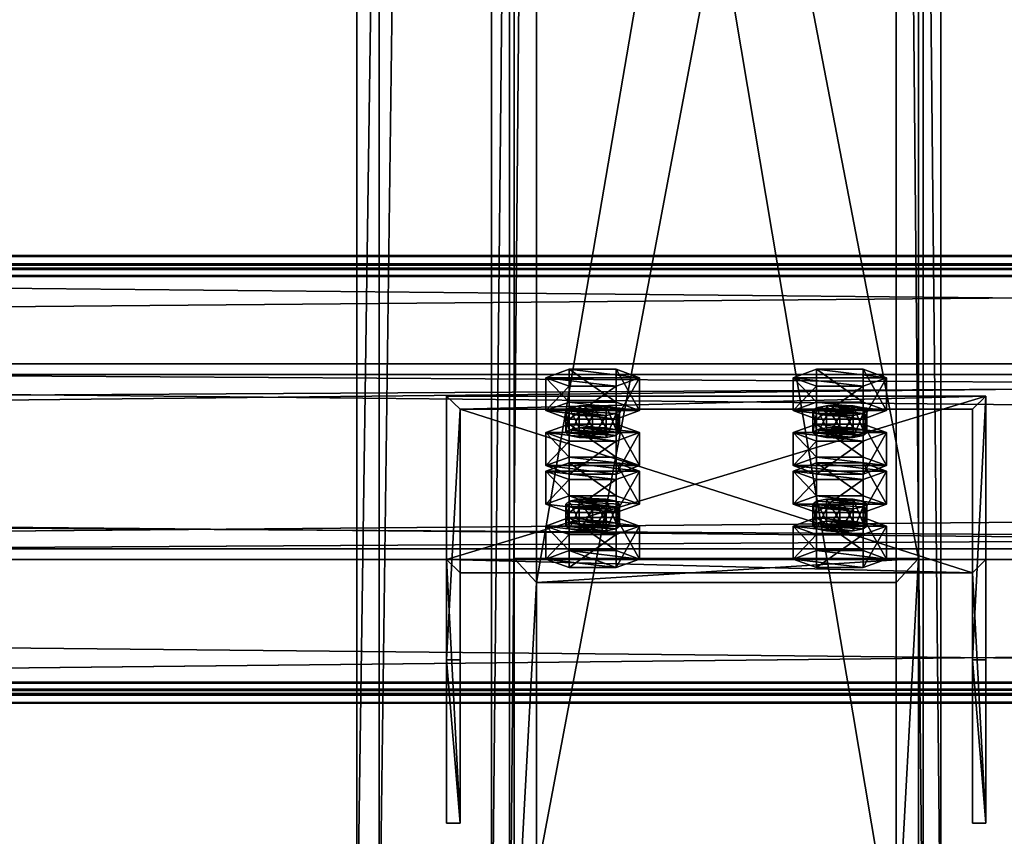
# Model space of a CAD drawing. Header units: millimetres. Extents: x -333 to 67333, y -930 to 39730.
# Tile 744 of 1056: x 10945 to 11164, y 19455 to 19637. Entities that reach past the tile are written whole.
import ezdxf

# ---------------------------------------------------------------- set-up
doc = ezdxf.new("R2010")
doc.units = ezdxf.units.MM
for name, color, linetype in [('13', 7, 'Continuous'), ('4', 7, 'Continuous'), ('5', 7, 'Continuous'), ('6', 7, 'Continuous'), ('7', 7, 'Continuous'), ('95', 7, 'Continuous')]:
    doc.layers.add(name, color=color, linetype=linetype)

msp = doc.modelspace()

# ---------------------------------------------------------------- meshes
at = {"layer": '13', "color": 30}
mesh = msp.add_polyface(dxfattribs=at)
corners = [(4899.99, 19488.17, 7537.05), (4899.99, 19560.56, 7521.66), (11699.99, 19560.56, 7521.66), (11699.99, 19488.17, 7537.05), (4899.99, 19519.39, 7327.99), (11699.99, 19519.39, 7327.99), (4899.99, 19580.04, 7315.1), (11699.99, 19580.04, 7315.1), (4899.99, 19582.74, 7327.82), (11699.99, 19582.74, 7327.82), (4899.99, 19584.69, 7327.4), (11699.99, 19584.69, 7327.4), (4899.99, 19581.58, 7312.73), (11699.99, 19581.58, 7312.73), (4899.99, 19517.02, 7326.45), (11699.99, 19517.02, 7326.45), (4899.99, 19558.18, 7520.12), (11699.99, 19558.18, 7520.12), (4899.99, 19489.71, 7534.68), (11699.99, 19489.71, 7534.68), (4899.99, 19487.01, 7521.96), (11699.99, 19487.01, 7521.96), (4899.99, 19485.05, 7522.38), (11699.99, 19485.05, 7522.38)]
mesh.append_faces([[corners[k] for k in face] for face in [(0, 2, 3, 3), (1, 5, 2, 2), (4, 7, 5, 5), (6, 9, 7, 7), (8, 11, 9, 9), (10, 13, 11, 11), (12, 15, 13, 13), (14, 17, 15, 15), (16, 19, 17, 17), (18, 21, 19, 19), (20, 23, 21, 21), (22, 3, 23, 23), (8, 12, 10, 10), (18, 22, 20, 20), (11, 7, 9, 9)]], dxfattribs={"vtx0": -1, "color": 30})
mesh.append_faces([[corners[k] for k in face] for face in [(12, 6, 14, 14), (14, 1, 16, 16), (0, 16, 1, 1), (16, 0, 18, 18), (22, 18, 0, 0), (3, 19, 23, 23), (19, 2, 17, 17), (15, 5, 13, 13), (5, 17, 2, 2), (13, 7, 11, 11)]], dxfattribs={"vtx0": -1, "vtx1": -1, "color": 30})
mesh.append_faces([[corners[k] for k in face] for face in [(12, 8, 6, 6), (14, 6, 4, 4), (14, 4, 1, 1), (19, 3, 2, 2), (5, 15, 17, 17), (13, 5, 7, 7)]], dxfattribs={"vtx0": -1, "vtx2": -1, "vtx3": -1, "color": 30})
mesh.append_faces([[corners[k] for k in face] for face in [(21, 23, 19, 19)]], dxfattribs={"vtx1": -1, "color": 30})
mesh.append_faces([[corners[k] for k in face] for face in [(0, 1, 2, 2), (1, 4, 5, 5), (4, 6, 7, 7), (6, 8, 9, 9), (8, 10, 11, 11), (10, 12, 13, 13), (12, 14, 15, 15), (14, 16, 17, 17), (16, 18, 19, 19), (18, 20, 21, 21), (20, 22, 23, 23), (22, 0, 3, 3)]], dxfattribs={"vtx2": -1, "vtx3": -1, "color": 30})
mesh = msp.add_polyface(dxfattribs=at)
corners = [(10499.99, 19488.17, 7537.05), (10499.99, 19560.56, 7521.66), (17299.99, 19560.56, 7521.66), (17299.99, 19488.17, 7537.05), (10499.99, 19519.39, 7327.99), (17299.99, 19519.39, 7327.99), (10499.99, 19580.04, 7315.1), (17299.99, 19580.04, 7315.1), (10499.99, 19582.74, 7327.82), (17299.99, 19582.74, 7327.82), (10499.99, 19584.69, 7327.4), (17299.99, 19584.69, 7327.4), (10499.99, 19581.58, 7312.73), (17299.99, 19581.58, 7312.73), (10499.99, 19517.02, 7326.45), (17299.99, 19517.02, 7326.45), (10499.99, 19558.18, 7520.12), (17299.99, 19558.18, 7520.12), (10499.99, 19489.71, 7534.68), (17299.99, 19489.71, 7534.68), (10499.99, 19487.01, 7521.96), (17299.99, 19487.01, 7521.96), (10499.99, 19485.05, 7522.38), (17299.99, 19485.05, 7522.38)]
mesh.append_faces([[corners[k] for k in face] for face in [(0, 2, 3, 3), (1, 5, 2, 2), (4, 7, 5, 5), (6, 9, 7, 7), (8, 11, 9, 9), (10, 13, 11, 11), (12, 15, 13, 13), (14, 17, 15, 15), (16, 19, 17, 17), (18, 21, 19, 19), (20, 23, 21, 21), (22, 3, 23, 23), (8, 12, 10, 10), (18, 22, 20, 20), (11, 7, 9, 9)]], dxfattribs={"vtx0": -1, "color": 30})
mesh.append_faces([[corners[k] for k in face] for face in [(12, 6, 14, 14), (14, 1, 16, 16), (0, 16, 1, 1), (16, 0, 18, 18), (22, 18, 0, 0), (3, 19, 23, 23), (19, 2, 17, 17), (15, 5, 13, 13), (5, 17, 2, 2), (13, 7, 11, 11)]], dxfattribs={"vtx0": -1, "vtx1": -1, "color": 30})
mesh.append_faces([[corners[k] for k in face] for face in [(12, 8, 6, 6), (14, 6, 4, 4), (14, 4, 1, 1), (19, 3, 2, 2), (5, 15, 17, 17), (13, 5, 7, 7)]], dxfattribs={"vtx0": -1, "vtx2": -1, "vtx3": -1, "color": 30})
mesh.append_faces([[corners[k] for k in face] for face in [(21, 23, 19, 19)]], dxfattribs={"vtx1": -1, "color": 30})
mesh.append_faces([[corners[k] for k in face] for face in [(0, 1, 2, 2), (1, 4, 5, 5), (4, 6, 7, 7), (6, 8, 9, 9), (8, 10, 11, 11), (10, 12, 13, 13), (12, 14, 15, 15), (14, 16, 17, 17), (16, 18, 19, 19), (18, 20, 21, 21), (20, 22, 23, 23), (22, 0, 3, 3)]], dxfattribs={"vtx2": -1, "vtx3": -1, "color": 30})
at = {"layer": '4', "color": 171}
mesh = msp.add_polyface(dxfattribs=at)
corners = [(11055, 19420.16, 7183.52), (11145, 19420.16, 7183.52), (11145, 19896.73, 5118.7), (11055, 19896.73, 5118.7), (11055, 19517.29, 7162.88), (11055, 19984.42, 5138.94), (11145, 19517.29, 7162.88), (11145, 19984.42, 5138.94), (11140, 19901.6, 5119.82), (11060, 19901.6, 5119.82), (11060, 19979.55, 5137.81), (11140, 19979.55, 5137.81), (11060, 19511.9, 7164.02), (11140, 19511.9, 7164.02), (11060, 19425.56, 7182.37), (11140, 19425.56, 7182.37)]
mesh.append_faces([[corners[k] for k in face] for face in [(0, 2, 3, 3), (4, 3, 5, 5), (6, 5, 7, 7), (1, 7, 2, 2), (12, 11, 10, 10), (14, 10, 9, 9), (15, 9, 8, 8), (13, 8, 11, 11)]], dxfattribs={"vtx0": -1, "color": 171})
mesh.append_faces([[corners[k] for k in face] for face in [(2, 8, 3, 3), (8, 7, 11, 11), (11, 7, 10, 10), (3, 9, 5, 5), (9, 3, 8, 8), (5, 10, 7, 7), (4, 12, 0, 0), (12, 6, 13, 13), (13, 6, 15, 15), (0, 14, 1, 1), (14, 0, 12, 12), (1, 15, 6, 6)]], dxfattribs={"vtx0": -1, "vtx1": -1, "color": 171})
mesh.append_faces([[corners[k] for k in face] for face in [(8, 2, 7, 7), (5, 9, 10, 10), (12, 4, 6, 6), (1, 14, 15, 15)]], dxfattribs={"vtx0": -1, "vtx2": -1, "vtx3": -1, "color": 171})
mesh.append_faces([[corners[k] for k in face] for face in [(0, 1, 2, 2), (4, 0, 3, 3), (6, 4, 5, 5), (1, 6, 7, 7), (12, 13, 11, 11), (14, 12, 10, 10), (15, 14, 9, 9), (13, 15, 8, 8)]], dxfattribs={"vtx2": -1, "vtx3": -1, "color": 171})
at = {"layer": '5', "color": 131}
mesh = msp.add_polyface(dxfattribs=at)
corners = [(11054, 29385.28, 2984), (11146, 29385.28, 2984), (11146, 19415.31, 2984), (11054, 19415.31, 2984), (11146, 29385.28, 3076), (11146, 19415.31, 3076), (11054, 29385.28, 3076), (11054, 19415.31, 3076), (11050, 29385.28, 2980), (11050, 29385.28, 3080), (11050, 19415.31, 3080), (11050, 19415.31, 2980), (11150, 29385.28, 3080), (11150, 19415.31, 3080), (11150, 29385.28, 2980), (11150, 19415.31, 2980)]
mesh.append_faces([[corners[k] for k in face] for face in [(0, 2, 3, 3), (1, 5, 2, 2), (4, 7, 5, 5), (6, 3, 7, 7), (8, 10, 11, 11), (9, 13, 10, 10), (12, 15, 13, 13), (14, 11, 15, 15)]], dxfattribs={"vtx0": -1, "color": 131})
mesh.append_faces([[corners[k] for k in face] for face in [(9, 6, 12, 12), (6, 8, 0, 0), (0, 8, 1, 1), (12, 4, 14, 14), (4, 12, 6, 6), (14, 1, 8, 8), (11, 3, 15, 15), (3, 10, 7, 7), (7, 10, 5, 5), (15, 2, 13, 13), (2, 15, 3, 3), (13, 5, 10, 10)]], dxfattribs={"vtx0": -1, "vtx1": -1, "color": 131})
mesh.append_faces([[corners[k] for k in face] for face in [(6, 9, 8, 8), (14, 4, 1, 1), (3, 11, 10, 10), (13, 2, 5, 5)]], dxfattribs={"vtx0": -1, "vtx2": -1, "vtx3": -1, "color": 131})
mesh.append_faces([[corners[k] for k in face] for face in [(0, 1, 2, 2), (1, 4, 5, 5), (4, 6, 7, 7), (6, 0, 3, 3), (8, 9, 10, 10), (9, 12, 13, 13), (12, 14, 15, 15), (14, 8, 11, 11)]], dxfattribs={"vtx2": -1, "vtx3": -1, "color": 131})
at = {"layer": '6', "color": 2}
mesh = msp.add_polyface(dxfattribs=at)
corners = [(11020, 19420.14, 7183.53), (11180, 19420.14, 7183.53), (11180, 30845.34, 4755.1), (11020, 30845.34, 4755.1), (11020, 19420.14, 7347.1), (11020, 30878.6, 4911.61), (11180, 19420.14, 7347.1), (11180, 30878.6, 4911.61), (11175, 30846.38, 4759.99), (11025, 30846.38, 4759.99), (11025, 30877.56, 4906.72), (11175, 30877.56, 4906.72), (11025, 19420.14, 7341.99), (11175, 19420.14, 7341.99), (11025, 19420.14, 7188.64), (11175, 19420.14, 7188.64)]
mesh.append_faces([[corners[k] for k in face] for face in [(0, 2, 3, 3), (4, 3, 5, 5), (6, 5, 7, 7), (1, 7, 2, 2), (12, 11, 10, 10), (14, 10, 9, 9), (15, 9, 8, 8), (13, 8, 11, 11)]], dxfattribs={"vtx0": -1, "color": 2})
mesh.append_faces([[corners[k] for k in face] for face in [(2, 8, 3, 3), (8, 7, 11, 11), (11, 7, 10, 10), (3, 9, 5, 5), (9, 3, 8, 8), (5, 10, 7, 7), (4, 12, 0, 0), (12, 6, 13, 13), (13, 6, 15, 15), (0, 14, 1, 1), (14, 0, 12, 12), (1, 15, 6, 6)]], dxfattribs={"vtx0": -1, "vtx1": -1, "color": 2})
mesh.append_faces([[corners[k] for k in face] for face in [(8, 2, 7, 7), (5, 9, 10, 10), (12, 4, 6, 6), (1, 14, 15, 15)]], dxfattribs={"vtx0": -1, "vtx2": -1, "vtx3": -1, "color": 2})
mesh.append_faces([[corners[k] for k in face] for face in [(0, 1, 2, 2), (4, 0, 3, 3), (6, 4, 5, 5), (1, 6, 7, 7), (12, 13, 11, 11), (14, 12, 10, 10), (15, 14, 9, 9), (13, 15, 8, 8)]], dxfattribs={"vtx2": -1, "vtx3": -1, "color": 2})
at = {"layer": '7', "color": 6}
mesh = msp.add_polyface(dxfattribs=at)
corners = [(11159.99, 19553.4, 7497.63), (11039.99, 19553.4, 7497.63), (11039.99, 19517.02, 7326.45), (11159.99, 19517.02, 7326.45), (11039.99, 19494.71, 7510.1), (11039.99, 19458.33, 7338.92), (11042.99, 19494.71, 7510.1), (11042.99, 19458.33, 7338.92), (11042.99, 19550.47, 7498.25), (11042.99, 19514.08, 7327.07), (11156.99, 19550.47, 7498.25), (11156.99, 19514.08, 7327.07), (11156.99, 19494.71, 7510.1), (11156.99, 19458.33, 7338.92), (11159.99, 19494.71, 7510.1), (11159.99, 19458.33, 7338.92)]
mesh.append_faces([[corners[k] for k in face] for face in [(0, 2, 3, 3), (1, 5, 2, 2), (4, 7, 5, 5), (6, 9, 7, 7), (8, 11, 9, 9), (10, 13, 11, 11), (12, 15, 13, 13), (14, 3, 15, 15), (12, 0, 14, 14), (7, 2, 5, 5)]], dxfattribs={"vtx0": -1, "color": 6})
mesh.append_faces([[corners[k] for k in face] for face in [(1, 8, 4, 4), (8, 0, 10, 10), (10, 0, 12, 12), (3, 11, 15, 15), (11, 2, 9, 9), (9, 2, 7, 7)]], dxfattribs={"vtx0": -1, "vtx1": -1, "color": 6})
mesh.append_faces([[corners[k] for k in face] for face in [(8, 1, 0, 0), (11, 3, 2, 2)]], dxfattribs={"vtx0": -1, "vtx2": -1, "vtx3": -1, "color": 6})
mesh.append_faces([[corners[k] for k in face] for face in [(6, 4, 8, 8), (13, 15, 11, 11)]], dxfattribs={"vtx1": -1, "color": 6})
mesh.append_faces([[corners[k] for k in face] for face in [(0, 1, 2, 2), (1, 4, 5, 5), (4, 6, 7, 7), (6, 8, 9, 9), (8, 10, 11, 11), (10, 12, 13, 13), (12, 14, 15, 15), (14, 0, 3, 3)]], dxfattribs={"vtx2": -1, "vtx3": -1, "color": 6})
at = {"layer": '95', "color": 20}
mesh = msp.add_polyface(dxfattribs=at)
corners = [(11078.49, 19550.16, 7472.76), (11077.69, 19549.54, 7469.82), (11077.69, 19544.65, 7470.86), (11067.29, 19549.54, 7469.82), (11066.49, 19550.16, 7472.76), (11066.49, 19545.27, 7473.8), (11067.29, 19550.78, 7475.69), (11067.29, 19545.89, 7476.73), (11069.49, 19551.24, 7477.84), (11069.49, 19546.35, 7478.88), (11072.49, 19551.41, 7478.63), (11072.49, 19546.52, 7479.67), (11075.49, 19551.24, 7477.84), (11075.49, 19546.35, 7478.88), (11077.69, 19550.78, 7475.69), (11077.69, 19545.89, 7476.73), (11078.49, 19545.27, 7473.8), (11075.49, 19549.08, 7467.67), (11069.49, 19549.08, 7467.67), (11072.49, 19548.91, 7466.89), (11082.88, 19557.5, 7471.2), (11077.69, 19555.63, 7462.39), (11077.69, 19548.29, 7463.95), (11082.88, 19550.16, 7472.76), (11067.29, 19555.63, 7462.39), (11067.29, 19548.29, 7463.95), (11062.1, 19557.5, 7471.2), (11062.1, 19550.16, 7472.76), (11067.29, 19559.37, 7480), (11067.29, 19552.03, 7481.56), (11077.69, 19559.37, 7480), (11077.69, 19552.03, 7481.56)]
mesh.append_faces([[corners[k] for k in face] for face in [(6, 9, 7, 7), (8, 11, 9, 9), (10, 13, 11, 11), (12, 15, 13, 13), (17, 18, 19, 19), (10, 14, 12, 12), (20, 22, 23, 23), (21, 25, 22, 22), (24, 27, 25, 25), (26, 29, 27, 27), (28, 31, 29, 29), (30, 23, 31, 31), (21, 26, 24, 24), (28, 20, 30, 30), (23, 29, 31, 31), (27, 22, 25, 25)]], dxfattribs={"vtx0": -1, "color": 20})
mesh.append_faces([[corners[k] for k in face] for face in [(18, 17, 3, 3), (3, 17, 4, 4), (4, 0, 6, 6), (6, 0, 8, 8), (8, 14, 10, 10), (26, 20, 28, 28), (29, 23, 27, 27)]], dxfattribs={"vtx0": -1, "vtx1": -1, "color": 20})
mesh.append_faces([[corners[k] for k in face] for face in [(4, 17, 1, 1), (4, 1, 0, 0), (8, 0, 14, 14), (26, 21, 20, 20), (27, 23, 22, 22)]], dxfattribs={"vtx0": -1, "vtx2": -1, "vtx3": -1, "color": 20})
mesh.append_faces([[corners[k] for k in face] for face in [(0, 1, 2, 2), (3, 4, 5, 5), (4, 6, 7, 7), (6, 8, 9, 9), (8, 10, 11, 11), (10, 12, 13, 13), (12, 14, 15, 15), (14, 0, 16, 16), (20, 21, 22, 22), (21, 24, 25, 25), (24, 26, 27, 27), (26, 28, 29, 29), (28, 30, 31, 31), (30, 20, 23, 23)]], dxfattribs={"vtx2": -1, "vtx3": -1, "color": 20})
mesh = msp.add_polyface(dxfattribs=at)
corners = [(11133.49, 19550.16, 7472.76), (11132.69, 19549.54, 7469.82), (11132.69, 19544.65, 7470.86), (11122.29, 19549.54, 7469.82), (11121.49, 19550.16, 7472.76), (11121.49, 19545.27, 7473.8), (11122.29, 19550.78, 7475.69), (11122.29, 19545.89, 7476.73), (11124.49, 19551.24, 7477.84), (11124.49, 19546.35, 7478.88), (11127.49, 19551.41, 7478.63), (11127.49, 19546.52, 7479.67), (11130.49, 19551.24, 7477.84), (11130.49, 19546.35, 7478.88), (11132.69, 19550.78, 7475.69), (11132.69, 19545.89, 7476.73), (11133.49, 19545.27, 7473.8), (11130.49, 19549.08, 7467.67), (11124.49, 19549.08, 7467.67), (11127.49, 19548.91, 7466.89), (11137.88, 19557.5, 7471.2), (11132.69, 19555.63, 7462.39), (11132.69, 19548.29, 7463.95), (11137.88, 19550.16, 7472.76), (11122.29, 19555.63, 7462.39), (11122.29, 19548.29, 7463.95), (11117.1, 19557.5, 7471.2), (11117.1, 19550.16, 7472.76), (11122.29, 19559.37, 7480), (11122.29, 19552.03, 7481.56), (11132.69, 19559.37, 7480), (11132.69, 19552.03, 7481.56)]
mesh.append_faces([[corners[k] for k in face] for face in [(6, 9, 7, 7), (8, 11, 9, 9), (10, 13, 11, 11), (12, 15, 13, 13), (17, 18, 19, 19), (8, 12, 10, 10), (20, 22, 23, 23), (21, 25, 22, 22), (24, 27, 25, 25), (26, 29, 27, 27), (28, 31, 29, 29), (30, 23, 31, 31), (21, 26, 24, 24), (28, 20, 30, 30), (23, 29, 31, 31), (27, 22, 25, 25)]], dxfattribs={"vtx0": -1, "color": 20})
mesh.append_faces([[corners[k] for k in face] for face in [(18, 17, 3, 3), (3, 1, 4, 4), (4, 1, 6, 6), (6, 0, 8, 8), (26, 20, 28, 28), (29, 23, 27, 27)]], dxfattribs={"vtx0": -1, "vtx1": -1, "color": 20})
mesh.append_faces([[corners[k] for k in face] for face in [(3, 17, 1, 1), (6, 1, 0, 0), (8, 0, 14, 14), (8, 14, 12, 12), (26, 21, 20, 20), (27, 23, 22, 22)]], dxfattribs={"vtx0": -1, "vtx2": -1, "vtx3": -1, "color": 20})
mesh.append_faces([[corners[k] for k in face] for face in [(0, 1, 2, 2), (3, 4, 5, 5), (4, 6, 7, 7), (6, 8, 9, 9), (8, 10, 11, 11), (10, 12, 13, 13), (12, 14, 15, 15), (14, 0, 16, 16), (20, 21, 22, 22), (21, 24, 25, 25), (24, 26, 27, 27), (26, 28, 29, 29), (28, 30, 31, 31), (30, 20, 23, 23)]], dxfattribs={"vtx2": -1, "vtx3": -1, "color": 20})
mesh = msp.add_polyface(dxfattribs=at)
corners = [(11078.49, 19550.16, 7472.76), (11077.69, 19544.65, 7470.86), (11078.49, 19545.27, 7473.8), (11077.69, 19549.54, 7469.82), (11075.49, 19549.08, 7467.67), (11075.49, 19544.19, 7468.71), (11072.49, 19548.91, 7466.89), (11072.49, 19544.02, 7467.93), (11069.49, 19549.08, 7467.67), (11069.49, 19544.19, 7468.71), (11067.29, 19549.54, 7469.82), (11067.29, 19544.65, 7470.86), (11066.49, 19545.27, 7473.8), (11066.49, 19550.16, 7472.76), (11067.29, 19545.89, 7476.73), (11077.69, 19550.78, 7475.69), (11077.69, 19545.89, 7476.73), (11072.49, 19546.52, 7479.67), (11075.49, 19546.35, 7478.88), (11069.49, 19546.35, 7478.88), (11082.88, 19545.27, 7473.8), (11077.69, 19543.4, 7464.99), (11077.69, 19536.06, 7466.55), (11082.88, 19537.93, 7475.36), (11067.29, 19543.4, 7464.99), (11067.29, 19536.06, 7466.55), (11062.1, 19545.27, 7473.8), (11062.1, 19537.93, 7475.36), (11067.29, 19547.14, 7482.6), (11067.29, 19539.8, 7484.16), (11077.69, 19547.14, 7482.6), (11077.69, 19539.8, 7484.16), (11062.1, 19536.71, 7373.38), (11082.88, 19536.71, 7373.38), (11067.29, 19538.58, 7382.19), (11077.69, 19538.58, 7382.19)]
mesh.append_faces([[corners[k] for k in face] for face in [(0, 1, 2, 2), (3, 5, 1, 1), (4, 7, 5, 5), (6, 9, 7, 7), (8, 11, 9, 9), (10, 12, 11, 11), (13, 14, 12, 12), (15, 2, 16, 16), (16, 17, 18, 18), (11, 7, 9, 9), (20, 22, 23, 23), (21, 25, 22, 22), (24, 27, 25, 25), (26, 29, 27, 27), (28, 31, 29, 29), (30, 23, 31, 31), (21, 26, 24, 24), (28, 20, 30, 30), (23, 29, 31, 31), (34, 33, 35, 35)]], dxfattribs={"vtx0": -1, "color": 20})
mesh.append_faces([[corners[k] for k in face] for face in [(17, 16, 19, 19), (19, 2, 14, 14), (14, 1, 12, 12), (12, 5, 11, 11), (26, 20, 28, 28), (29, 23, 27, 27), (32, 33, 34, 34)]], dxfattribs={"vtx0": -1, "vtx1": -1, "color": 20})
mesh.append_faces([[corners[k] for k in face] for face in [(19, 16, 2, 2), (14, 2, 1, 1), (12, 1, 5, 5), (11, 5, 7, 7), (26, 21, 20, 20)]], dxfattribs={"vtx0": -1, "vtx2": -1, "vtx3": -1, "color": 20})
mesh.append_faces([[corners[k] for k in face] for face in [(3, 4, 5, 5), (4, 6, 7, 7), (6, 8, 9, 9), (8, 10, 11, 11), (20, 21, 22, 22), (21, 24, 25, 25), (24, 26, 27, 27), (26, 28, 29, 29), (28, 30, 31, 31), (30, 20, 23, 23)]], dxfattribs={"vtx2": -1, "vtx3": -1, "color": 20})
mesh = msp.add_polyface(dxfattribs=at)
corners = [(11133.49, 19550.16, 7472.76), (11132.69, 19544.65, 7470.86), (11133.49, 19545.27, 7473.8), (11132.69, 19549.54, 7469.82), (11130.49, 19549.08, 7467.67), (11130.49, 19544.19, 7468.71), (11127.49, 19548.91, 7466.89), (11127.49, 19544.02, 7467.93), (11124.49, 19549.08, 7467.67), (11124.49, 19544.19, 7468.71), (11122.29, 19549.54, 7469.82), (11122.29, 19544.65, 7470.86), (11121.49, 19545.27, 7473.8), (11121.49, 19550.16, 7472.76), (11122.29, 19545.89, 7476.73), (11132.69, 19550.78, 7475.69), (11132.69, 19545.89, 7476.73), (11127.49, 19546.52, 7479.67), (11130.49, 19546.35, 7478.88), (11124.49, 19546.35, 7478.88), (11137.88, 19545.27, 7473.8), (11132.69, 19543.4, 7464.99), (11132.69, 19536.06, 7466.55), (11137.88, 19537.93, 7475.36), (11122.29, 19543.4, 7464.99), (11122.29, 19536.06, 7466.55), (11117.1, 19545.27, 7473.8), (11117.1, 19537.93, 7475.36), (11122.29, 19547.14, 7482.6), (11122.29, 19539.8, 7484.16), (11132.69, 19547.14, 7482.6), (11132.69, 19539.8, 7484.16), (11117.1, 19536.71, 7373.38), (11137.88, 19536.71, 7373.38), (11122.29, 19538.58, 7382.19), (11132.69, 19538.58, 7382.19)]
mesh.append_faces([[corners[k] for k in face] for face in [(0, 1, 2, 2), (3, 5, 1, 1), (4, 7, 5, 5), (6, 9, 7, 7), (8, 11, 9, 9), (10, 12, 11, 11), (13, 14, 12, 12), (15, 2, 16, 16), (16, 17, 18, 18), (11, 7, 9, 9), (20, 22, 23, 23), (21, 25, 22, 22), (24, 27, 25, 25), (26, 29, 27, 27), (28, 31, 29, 29), (30, 23, 31, 31), (21, 26, 24, 24), (28, 20, 30, 30), (23, 29, 31, 31), (34, 33, 35, 35)]], dxfattribs={"vtx0": -1, "color": 20})
mesh.append_faces([[corners[k] for k in face] for face in [(17, 16, 19, 19), (19, 16, 14, 14), (14, 1, 12, 12), (12, 5, 11, 11), (26, 20, 28, 28), (29, 23, 27, 27), (32, 33, 34, 34)]], dxfattribs={"vtx0": -1, "vtx1": -1, "color": 20})
mesh.append_faces([[corners[k] for k in face] for face in [(14, 16, 2, 2), (14, 2, 1, 1), (12, 1, 5, 5), (11, 5, 7, 7), (26, 21, 20, 20)]], dxfattribs={"vtx0": -1, "vtx2": -1, "vtx3": -1, "color": 20})
mesh.append_faces([[corners[k] for k in face] for face in [(3, 4, 5, 5), (4, 6, 7, 7), (6, 8, 9, 9), (8, 10, 11, 11), (20, 21, 22, 22), (21, 24, 25, 25), (24, 26, 27, 27), (26, 28, 29, 29), (28, 30, 31, 31), (30, 20, 23, 23)]], dxfattribs={"vtx2": -1, "vtx3": -1, "color": 20})
mesh = msp.add_polyface(dxfattribs=at)
corners = [(11062.1, 19537.93, 7475.36), (11082.88, 19537.93, 7475.36), (11077.69, 19536.06, 7466.55), (11067.29, 19536.06, 7466.55), (11078.49, 19529.37, 7374.94), (11077.69, 19528.75, 7372.01), (11077.69, 19523.86, 7373.05), (11067.29, 19528.75, 7372.01), (11066.49, 19529.37, 7374.94), (11066.49, 19524.48, 7375.98), (11067.29, 19529.99, 7377.88), (11067.29, 19525.1, 7378.92), (11069.49, 19530.45, 7380.03), (11069.49, 19525.56, 7381.06), (11072.49, 19530.62, 7380.81), (11072.49, 19525.73, 7381.85), (11075.49, 19530.45, 7380.03), (11075.49, 19525.56, 7381.06), (11077.69, 19529.99, 7377.88), (11077.69, 19525.1, 7378.92), (11078.49, 19524.48, 7375.98), (11075.49, 19528.29, 7369.86), (11069.49, 19528.29, 7369.86), (11072.49, 19528.12, 7369.07), (11082.88, 19536.71, 7373.38), (11077.69, 19534.83, 7364.58), (11077.69, 19527.5, 7366.14), (11082.88, 19529.37, 7374.94), (11067.29, 19534.83, 7364.58), (11067.29, 19527.5, 7366.14), (11062.1, 19536.71, 7373.38), (11062.1, 19529.37, 7374.94), (11067.29, 19538.58, 7382.19), (11067.29, 19531.24, 7383.75), (11077.69, 19538.58, 7382.19), (11077.69, 19531.24, 7383.75)]
mesh.append_faces([[corners[k] for k in face] for face in [(0, 2, 3, 3), (10, 13, 11, 11), (12, 15, 13, 13), (14, 17, 15, 15), (16, 19, 17, 17), (21, 22, 23, 23), (12, 16, 14, 14), (24, 26, 27, 27), (25, 29, 26, 26), (28, 31, 29, 29), (30, 33, 31, 31), (32, 35, 33, 33), (34, 27, 35, 35), (25, 30, 28, 28), (27, 33, 35, 35), (31, 26, 29, 29)]], dxfattribs={"vtx0": -1, "color": 20})
mesh.append_faces([[corners[k] for k in face] for face in [(22, 21, 7, 7), (7, 5, 8, 8), (8, 5, 10, 10), (10, 18, 12, 12), (33, 26, 31, 31)]], dxfattribs={"vtx0": -1, "vtx1": -1, "color": 20})
mesh.append_faces([[corners[k] for k in face] for face in [(0, 1, 2, 2), (7, 21, 5, 5), (10, 5, 4, 4), (10, 4, 18, 18), (12, 18, 16, 16), (30, 25, 24, 24), (33, 27, 26, 26)]], dxfattribs={"vtx0": -1, "vtx2": -1, "vtx3": -1, "color": 20})
mesh.append_faces([[corners[k] for k in face] for face in [(4, 5, 6, 6), (7, 8, 9, 9), (8, 10, 11, 11), (10, 12, 13, 13), (12, 14, 15, 15), (14, 16, 17, 17), (16, 18, 19, 19), (18, 4, 20, 20), (24, 25, 26, 26), (25, 28, 29, 29), (28, 30, 31, 31), (30, 32, 33, 33), (32, 34, 35, 35), (34, 24, 27, 27)]], dxfattribs={"vtx2": -1, "vtx3": -1, "color": 20})
mesh = msp.add_polyface(dxfattribs=at)
corners = [(11117.1, 19537.93, 7475.36), (11137.88, 19537.93, 7475.36), (11132.69, 19536.06, 7466.55), (11122.29, 19536.06, 7466.55), (11133.49, 19529.37, 7374.94), (11132.69, 19528.75, 7372.01), (11132.69, 19523.86, 7373.05), (11122.29, 19528.75, 7372.01), (11121.49, 19529.37, 7374.94), (11121.49, 19524.48, 7375.98), (11122.29, 19529.99, 7377.88), (11122.29, 19525.1, 7378.92), (11124.49, 19530.45, 7380.03), (11124.49, 19525.56, 7381.06), (11127.49, 19530.62, 7380.81), (11127.49, 19525.73, 7381.85), (11130.49, 19530.45, 7380.03), (11130.49, 19525.56, 7381.06), (11132.69, 19529.99, 7377.88), (11132.69, 19525.1, 7378.92), (11133.49, 19524.48, 7375.98), (11130.49, 19528.29, 7369.86), (11124.49, 19528.29, 7369.86), (11127.49, 19528.12, 7369.07), (11137.88, 19536.71, 7373.38), (11132.69, 19534.83, 7364.58), (11132.69, 19527.5, 7366.14), (11137.88, 19529.37, 7374.94), (11122.29, 19534.83, 7364.58), (11122.29, 19527.5, 7366.14), (11117.1, 19536.71, 7373.38), (11117.1, 19529.37, 7374.94), (11122.29, 19538.58, 7382.19), (11122.29, 19531.24, 7383.75), (11132.69, 19538.58, 7382.19), (11132.69, 19531.24, 7383.75)]
mesh.append_faces([[corners[k] for k in face] for face in [(0, 2, 3, 3), (10, 13, 11, 11), (12, 15, 13, 13), (14, 17, 15, 15), (16, 19, 17, 17), (21, 22, 23, 23), (12, 16, 14, 14), (24, 26, 27, 27), (25, 29, 26, 26), (28, 31, 29, 29), (30, 33, 31, 31), (32, 35, 33, 33), (34, 27, 35, 35), (25, 30, 28, 28), (27, 33, 35, 35), (31, 26, 29, 29)]], dxfattribs={"vtx0": -1, "color": 20})
mesh.append_faces([[corners[k] for k in face] for face in [(22, 21, 7, 7), (7, 21, 8, 8), (8, 4, 10, 10), (10, 4, 12, 12), (33, 27, 31, 31)]], dxfattribs={"vtx0": -1, "vtx1": -1, "color": 20})
mesh.append_faces([[corners[k] for k in face] for face in [(0, 1, 2, 2), (8, 21, 5, 5), (8, 5, 4, 4), (12, 4, 18, 18), (12, 18, 16, 16), (30, 25, 24, 24), (31, 27, 26, 26)]], dxfattribs={"vtx0": -1, "vtx2": -1, "vtx3": -1, "color": 20})
mesh.append_faces([[corners[k] for k in face] for face in [(4, 5, 6, 6), (7, 8, 9, 9), (8, 10, 11, 11), (10, 12, 13, 13), (12, 14, 15, 15), (14, 16, 17, 17), (16, 18, 19, 19), (18, 4, 20, 20), (24, 25, 26, 26), (25, 28, 29, 29), (28, 30, 31, 31), (30, 32, 33, 33), (32, 34, 35, 35), (34, 24, 27, 27)]], dxfattribs={"vtx2": -1, "vtx3": -1, "color": 20})
mesh = msp.add_polyface(dxfattribs=at)
corners = [(11078.49, 19529.37, 7374.94), (11077.69, 19523.86, 7373.05), (11078.49, 19524.48, 7375.98), (11077.69, 19528.75, 7372.01), (11075.49, 19528.29, 7369.86), (11075.49, 19523.4, 7370.9), (11072.49, 19528.12, 7369.07), (11072.49, 19523.23, 7370.11), (11069.49, 19528.29, 7369.86), (11069.49, 19523.4, 7370.9), (11067.29, 19528.75, 7372.01), (11067.29, 19523.86, 7373.05), (11066.49, 19524.48, 7375.98), (11066.49, 19529.37, 7374.94), (11067.29, 19525.1, 7378.92), (11077.69, 19529.99, 7377.88), (11077.69, 19525.1, 7378.92), (11072.49, 19525.73, 7381.85), (11075.49, 19525.56, 7381.06), (11069.49, 19525.56, 7381.06), (11082.88, 19524.48, 7375.98), (11077.69, 19522.61, 7367.18), (11077.69, 19515.27, 7368.74), (11082.88, 19517.14, 7377.54), (11067.29, 19522.61, 7367.18), (11067.29, 19515.27, 7368.74), (11062.1, 19524.48, 7375.98), (11062.1, 19517.14, 7377.54), (11067.29, 19526.35, 7384.79), (11067.29, 19519.01, 7386.34), (11077.69, 19526.35, 7384.79), (11077.69, 19519.01, 7386.34)]
mesh.append_faces([[corners[k] for k in face] for face in [(0, 1, 2, 2), (3, 5, 1, 1), (4, 7, 5, 5), (6, 9, 7, 7), (8, 11, 9, 9), (10, 12, 11, 11), (13, 14, 12, 12), (15, 2, 16, 16), (16, 17, 18, 18), (11, 7, 9, 9), (20, 22, 23, 23), (21, 25, 22, 22), (24, 27, 25, 25), (26, 29, 27, 27), (28, 31, 29, 29), (30, 23, 31, 31), (21, 26, 24, 24), (28, 20, 30, 30), (23, 29, 31, 31), (27, 22, 25, 25)]], dxfattribs={"vtx0": -1, "color": 20})
mesh.append_faces([[corners[k] for k in face] for face in [(17, 16, 19, 19), (19, 2, 14, 14), (14, 1, 12, 12), (12, 5, 11, 11), (26, 20, 28, 28), (29, 22, 27, 27)]], dxfattribs={"vtx0": -1, "vtx1": -1, "color": 20})
mesh.append_faces([[corners[k] for k in face] for face in [(19, 16, 2, 2), (14, 2, 1, 1), (12, 1, 5, 5), (11, 5, 7, 7), (26, 21, 20, 20), (29, 23, 22, 22)]], dxfattribs={"vtx0": -1, "vtx2": -1, "vtx3": -1, "color": 20})
mesh.append_faces([[corners[k] for k in face] for face in [(3, 4, 5, 5), (4, 6, 7, 7), (6, 8, 9, 9), (8, 10, 11, 11), (20, 21, 22, 22), (21, 24, 25, 25), (24, 26, 27, 27), (26, 28, 29, 29), (28, 30, 31, 31), (30, 20, 23, 23)]], dxfattribs={"vtx2": -1, "vtx3": -1, "color": 20})
mesh = msp.add_polyface(dxfattribs=at)
corners = [(11133.49, 19529.37, 7374.94), (11132.69, 19523.86, 7373.05), (11133.49, 19524.48, 7375.98), (11132.69, 19528.75, 7372.01), (11130.49, 19528.29, 7369.86), (11130.49, 19523.4, 7370.9), (11127.49, 19528.12, 7369.07), (11127.49, 19523.23, 7370.11), (11124.49, 19528.29, 7369.86), (11124.49, 19523.4, 7370.9), (11122.29, 19528.75, 7372.01), (11122.29, 19523.86, 7373.05), (11121.49, 19524.48, 7375.98), (11121.49, 19529.37, 7374.94), (11122.29, 19525.1, 7378.92), (11132.69, 19529.99, 7377.88), (11132.69, 19525.1, 7378.92), (11127.49, 19525.73, 7381.85), (11130.49, 19525.56, 7381.06), (11124.49, 19525.56, 7381.06), (11137.88, 19524.48, 7375.98), (11132.69, 19522.61, 7367.18), (11132.69, 19515.27, 7368.74), (11137.88, 19517.14, 7377.54), (11122.29, 19522.61, 7367.18), (11122.29, 19515.27, 7368.74), (11117.1, 19524.48, 7375.98), (11117.1, 19517.14, 7377.54), (11122.29, 19526.35, 7384.79), (11122.29, 19519.01, 7386.34), (11132.69, 19526.35, 7384.79), (11132.69, 19519.01, 7386.34)]
mesh.append_faces([[corners[k] for k in face] for face in [(0, 1, 2, 2), (3, 5, 1, 1), (4, 7, 5, 5), (6, 9, 7, 7), (8, 11, 9, 9), (10, 12, 11, 11), (13, 14, 12, 12), (15, 2, 16, 16), (16, 17, 18, 18), (11, 7, 9, 9), (20, 22, 23, 23), (21, 25, 22, 22), (24, 27, 25, 25), (26, 29, 27, 27), (28, 31, 29, 29), (30, 23, 31, 31), (21, 26, 24, 24), (28, 20, 30, 30), (23, 29, 31, 31), (27, 22, 25, 25)]], dxfattribs={"vtx0": -1, "color": 20})
mesh.append_faces([[corners[k] for k in face] for face in [(17, 16, 19, 19), (19, 2, 14, 14), (14, 1, 12, 12), (12, 5, 11, 11), (26, 20, 28, 28), (29, 23, 27, 27)]], dxfattribs={"vtx0": -1, "vtx1": -1, "color": 20})
mesh.append_faces([[corners[k] for k in face] for face in [(19, 16, 2, 2), (14, 2, 1, 1), (12, 1, 5, 5), (11, 5, 7, 7), (26, 21, 20, 20), (27, 23, 22, 22)]], dxfattribs={"vtx0": -1, "vtx2": -1, "vtx3": -1, "color": 20})
mesh.append_faces([[corners[k] for k in face] for face in [(3, 4, 5, 5), (4, 6, 7, 7), (6, 8, 9, 9), (8, 10, 11, 11), (20, 21, 22, 22), (21, 24, 25, 25), (24, 26, 27, 27), (26, 28, 29, 29), (28, 30, 31, 31), (30, 20, 23, 23)]], dxfattribs={"vtx2": -1, "vtx3": -1, "color": 20})

doc.saveas('drawing.dxf')
